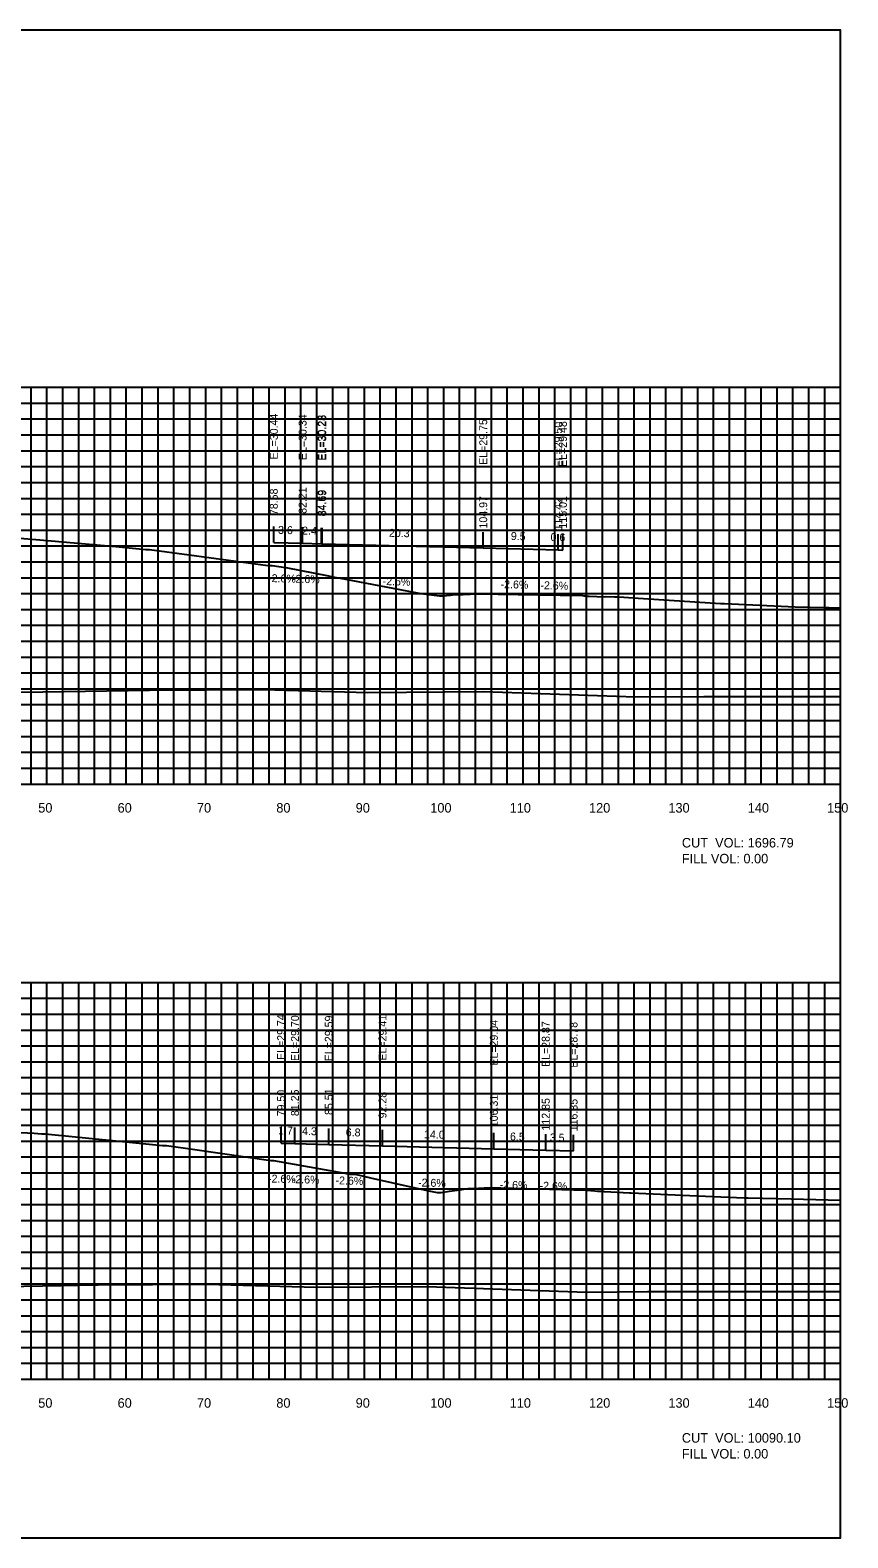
# Model space of a CAD drawing. Extents: x 1800880 to 1818864, y 245271 to 250560.
# Drawn here: x 1810600.7 to 1810703.7, y 250355.3 to 250545.3 of the extents above; entities that cross this region are included whole.
import ezdxf

# ---------------------------------------------------------------- set-up
doc = ezdxf.new("R2010")
doc.units = 0
for name, color, linetype in [('ANNO-TXT', 7, 'Continuous'), ('CL-CNST', 7, 'Continuous'), ('DESIGN - DRAINAGE - Bridges', 7, 'Continuous'), ('DRAINAGETXT', 7, 'Continuous'), ('Level 37', 7, 'Continuous'), ('Level 46', 7, 'Continuous'), ('Level 62', 7, 'Continuous'), ('SHT-BDR', 7, 'Continuous')]:
    doc.layers.add(name, color=color, linetype=linetype)

msp = doc.modelspace()

# ---------------------------------------------------------------- linework, layer by layer
at = {"layer": 'CL-CNST'}
for points in [[(1810598.88, 250481.36), (1810601.94, 250481.08), (1810611.48, 250480.27), (1810615.26, 250479.89), (1810615.49, 250479.89), (1810615.76, 250479.89), (1810620.74, 250479.21), (1810630.67, 250477.85), (1810630.75, 250477.85), (1810631.2, 250477.84), (1810632.87, 250477.59), (1810632.92, 250477.59), (1810638.3, 250476.54), (1810639.07, 250476.39), (1810640.43, 250476.14), (1810649.92, 250474.33), (1810652.29, 250474.03), (1810652.64, 250474.03), (1810652.67, 250474.05), (1810653.65, 250474.13), (1810654.19, 250474.22), (1810654.38, 250474.22), (1810654.4, 250474.22), (1810654.41, 250474.22), (1810654.44, 250474.22), (1810654.46, 250474.22), (1810654.48, 250474.22), (1810654.51, 250474.22), (1810654.54, 250474.22), (1810654.58, 250474.22), (1810654.63, 250474.22), (1810654.68, 250474.22), (1810654.74, 250474.22), (1810654.81, 250474.22), (1810654.89, 250474.22), (1810655.01, 250474.22), (1810655.15, 250474.22), (1810655.22, 250474.22), (1810655.28, 250474.22), (1810655.63, 250474.24), (1810656.14, 250474.26), (1810656.96, 250474.29), (1810657.19, 250474.3), (1810664.65, 250474.17), (1810670.32, 250474.06), (1810670.46, 250474.05), (1810670.65, 250474.03), (1810670.81, 250474.02), (1810670.94, 250474.01), (1810671.05, 250474), (1810671.14, 250473.99), (1810673.08, 250473.89), (1810673.28, 250473.95), (1810674.33, 250473.89), (1810674.44, 250473.89), (1810674.9, 250473.89), (1810676.69, 250473.79), (1810687.69, 250473.08), (1810687.97, 250473.08), (1810688.21, 250473.08), (1810697.09, 250472.66), (1810700.83, 250472.55), (1810701.17, 250472.55), (1810701.34, 250472.55), (1810702.82, 250472.51)], [(1810599.51, 250406.4), (1810601.21, 250406.3), (1810602.15, 250406.25), (1810602.38, 250406.25), (1810602.61, 250406.24), (1810612.35, 250405.29), (1810617.38, 250404.76), (1810617.54, 250404.76), (1810617.88, 250404.76), (1810621.45, 250404.25), (1810631.04, 250402.88), (1810631.35, 250402.88), (1810640.36, 250401.28), (1810641.02, 250401.17), (1810641.16, 250401.15), (1810641.66, 250401.15), (1810641.67, 250401.15), (1810643.6, 250400.71), (1810646.41, 250400.07), (1810651.1, 250399.03), (1810651.13, 250399.03), (1810651.98, 250398.83), (1810652.45, 250398.83), (1810652.48, 250398.83), (1810653.56, 250399), (1810654.86, 250399.17), (1810655.91, 250399.33), (1810657.2, 250399.38), (1810657.9, 250399.41), (1810658.97, 250399.45), (1810660.02, 250399.41), (1810670.77, 250399.15), (1810670.79, 250399.15), (1810671.86, 250399.06), (1810672.2, 250399.03), (1810672.36, 250399.02), (1810672.46, 250399.01), (1810672.52, 250399.01), (1810672.56, 250399), (1810672.59, 250399), (1810672.62, 250399), (1810672.64, 250399), (1810672.66, 250398.99), (1810672.67, 250398.99), (1810672.68, 250398.99), (1810672.69, 250398.99), (1810672.89, 250398.98), (1810672.92, 250398.99), (1810673.03, 250398.98), (1810673.04, 250398.98), (1810673.09, 250398.98), (1810676.22, 250398.81), (1810676.44, 250398.8), (1810683.84, 250398.47), (1810690.67, 250398.18), (1810690.94, 250398.18), (1810691.17, 250398.19), (1810696.59, 250398.03), (1810702.82, 250397.86)]]:
    msp.add_lwpolyline(points, dxfattribs=at)
at = {"layer": 'DESIGN - DRAINAGE - Bridges'}
for p, q in [((1810702.82, 250450.32), (1810702.82, 250500.32)), ((1810702.88, 250500.32), (1810702.82, 250500.32)), ((1810702.88, 250490.32), (1810702.82, 250490.32)), ((1810702.88, 250480.32), (1810702.82, 250480.32)), ((1810702.88, 250470.32), (1810702.82, 250470.32)), ((1810702.88, 250460.32), (1810702.82, 250460.32)), ((1810402.82, 250450.32), (1810702.82, 250450.32)), ((1810602.82, 250450.26), (1810602.82, 250450.32)), ((1810612.82, 250450.26), (1810612.82, 250450.32)), ((1810622.82, 250450.26), (1810622.82, 250450.32)), ((1810632.82, 250450.26), (1810632.82, 250450.32)), ((1810642.82, 250450.26), (1810642.82, 250450.32)), ((1810652.82, 250450.26), (1810652.82, 250450.32)), ((1810662.82, 250450.26), (1810662.82, 250450.32)), ((1810672.82, 250450.26), (1810672.82, 250450.32)), ((1810682.82, 250450.26), (1810682.82, 250450.32)), ((1810692.82, 250450.26), (1810692.82, 250450.32)), ((1810702.82, 250450.26), (1810702.82, 250450.32)), ((1810702.88, 250450.32), (1810702.82, 250450.32)), ((1810702.82, 250375.32), (1810702.82, 250425.32)), ((1810702.88, 250425.32), (1810702.82, 250425.32)), ((1810702.88, 250415.32), (1810702.82, 250415.32)), ((1810702.88, 250405.32), (1810702.82, 250405.32)), ((1810702.88, 250395.32), (1810702.82, 250395.32)), ((1810702.88, 250385.32), (1810702.82, 250385.32)), ((1810402.82, 250375.32), (1810702.82, 250375.32)), ((1810602.82, 250375.26), (1810602.82, 250375.32)), ((1810612.82, 250375.26), (1810612.82, 250375.32)), ((1810622.82, 250375.26), (1810622.82, 250375.32)), ((1810632.82, 250375.26), (1810632.82, 250375.32)), ((1810642.82, 250375.26), (1810642.82, 250375.32)), ((1810652.82, 250375.26), (1810652.82, 250375.32)), ((1810662.82, 250375.26), (1810662.82, 250375.32)), ((1810672.82, 250375.26), (1810672.82, 250375.32)), ((1810682.82, 250375.26), (1810682.82, 250375.32)), ((1810692.82, 250375.26), (1810692.82, 250375.32)), ((1810702.82, 250375.26), (1810702.82, 250375.32)), ((1810702.88, 250375.32), (1810702.82, 250375.32))]:
    msp.add_line(p, q, dxfattribs=at)
at = {"layer": 'Level 37'}
for p, q in [((1810631.4, 250480.76), (1810631.4, 250482.76)), ((1810635.03, 250480.67), (1810635.03, 250482.67)), ((1810637.41, 250480.6), (1810637.41, 250482.6)), ((1810637.51, 250480.6), (1810637.51, 250482.6)), ((1810657.79, 250480.07), (1810657.79, 250482.07)), ((1810667.24, 250479.82), (1810667.24, 250481.82)), ((1810667.83, 250479.8), (1810667.83, 250481.8)), ((1810632.32, 250405.07), (1810632.32, 250407.07)), ((1810634.07, 250405.02), (1810634.07, 250407.02)), ((1810638.33, 250404.91), (1810638.33, 250406.91)), ((1810645.1, 250404.73), (1810645.1, 250406.73)), ((1810659.13, 250404.36), (1810659.13, 250406.36)), ((1810665.67, 250404.19), (1810665.67, 250406.19)), ((1810669.17, 250404.1), (1810669.17, 250406.1))]:
    msp.add_line(p, q, dxfattribs=at)
msp.add_lwpolyline([(1810402.82, 250355.32), (1810702.82, 250355.32), (1810702.82, 250545.32), (1810402.82, 250545.32)], close=True, dxfattribs=at)
at = {"layer": 'Level 46'}
for p, q in [((1810402.82, 250500.32), (1810702.82, 250500.32)), ((1810600.82, 250450.32), (1810600.82, 250500.32)), ((1810602.82, 250450.32), (1810602.82, 250500.32)), ((1810604.82, 250450.32), (1810604.82, 250500.32)), ((1810606.82, 250450.32), (1810606.82, 250500.32)), ((1810608.82, 250450.32), (1810608.82, 250500.32)), ((1810610.82, 250450.32), (1810610.82, 250500.32)), ((1810612.82, 250450.32), (1810612.82, 250500.32)), ((1810614.82, 250450.32), (1810614.82, 250500.32)), ((1810616.82, 250450.32), (1810616.82, 250500.32)), ((1810618.82, 250450.32), (1810618.82, 250500.32)), ((1810620.82, 250450.32), (1810620.82, 250500.32)), ((1810622.82, 250450.32), (1810622.82, 250500.32)), ((1810624.82, 250450.32), (1810624.82, 250500.32)), ((1810626.82, 250450.32), (1810626.82, 250500.32)), ((1810628.82, 250450.32), (1810628.82, 250500.32)), ((1810630.82, 250450.32), (1810630.82, 250500.32)), ((1810632.82, 250450.32), (1810632.82, 250500.32)), ((1810634.82, 250450.32), (1810634.82, 250500.32)), ((1810636.82, 250450.32), (1810636.82, 250500.32)), ((1810638.82, 250450.32), (1810638.82, 250500.32)), ((1810640.82, 250450.32), (1810640.82, 250500.32)), ((1810642.82, 250450.32), (1810642.82, 250500.32)), ((1810644.82, 250450.32), (1810644.82, 250500.32)), ((1810646.82, 250450.32), (1810646.82, 250500.32)), ((1810648.82, 250450.32), (1810648.82, 250500.32)), ((1810650.82, 250450.32), (1810650.82, 250500.32)), ((1810652.82, 250450.32), (1810652.82, 250500.32)), ((1810654.82, 250450.32), (1810654.82, 250500.32)), ((1810656.82, 250450.32), (1810656.82, 250500.32)), ((1810658.82, 250450.32), (1810658.82, 250500.32)), ((1810660.82, 250450.32), (1810660.82, 250500.32)), ((1810662.82, 250450.32), (1810662.82, 250500.32)), ((1810664.82, 250450.32), (1810664.82, 250500.32)), ((1810666.82, 250450.32), (1810666.82, 250500.32)), ((1810668.82, 250450.32), (1810668.82, 250500.32)), ((1810670.82, 250450.32), (1810670.82, 250500.32)), ((1810672.82, 250450.32), (1810672.82, 250500.32)), ((1810674.82, 250450.32), (1810674.82, 250500.32)), ((1810676.82, 250450.32), (1810676.82, 250500.32)), ((1810678.82, 250450.32), (1810678.82, 250500.32)), ((1810680.82, 250450.32), (1810680.82, 250500.32)), ((1810682.82, 250450.32), (1810682.82, 250500.32)), ((1810684.82, 250450.32), (1810684.82, 250500.32)), ((1810686.82, 250450.32), (1810686.82, 250500.32)), ((1810688.82, 250450.32), (1810688.82, 250500.32)), ((1810690.82, 250450.32), (1810690.82, 250500.32)), ((1810692.82, 250450.32), (1810692.82, 250500.32)), ((1810694.82, 250450.32), (1810694.82, 250500.32)), ((1810696.82, 250450.32), (1810696.82, 250500.32)), ((1810698.82, 250450.32), (1810698.82, 250500.32)), ((1810700.82, 250450.32), (1810700.82, 250500.32)), ((1810702.82, 250450.32), (1810702.82, 250500.32)), ((1810402.82, 250498.32), (1810702.82, 250498.32)), ((1810402.82, 250496.32), (1810702.82, 250496.32)), ((1810402.82, 250494.32), (1810702.82, 250494.32)), ((1810402.82, 250492.32), (1810702.82, 250492.32)), ((1810402.82, 250490.32), (1810702.82, 250490.32)), ((1810402.82, 250488.32), (1810702.82, 250488.32)), ((1810402.82, 250486.32), (1810702.82, 250486.32)), ((1810402.82, 250484.32), (1810702.82, 250484.32)), ((1810402.82, 250482.32), (1810702.82, 250482.32)), ((1810402.82, 250480.32), (1810702.82, 250480.32)), ((1810402.82, 250478.32), (1810702.82, 250478.32)), ((1810402.82, 250476.32), (1810702.82, 250476.32)), ((1810402.82, 250474.32), (1810702.82, 250474.32)), ((1810402.82, 250472.32), (1810702.82, 250472.32)), ((1810402.82, 250470.32), (1810702.82, 250470.32)), ((1810402.82, 250468.32), (1810702.82, 250468.32)), ((1810402.82, 250466.32), (1810702.82, 250466.32)), ((1810402.82, 250464.32), (1810702.82, 250464.32)), ((1810402.82, 250462.32), (1810702.82, 250462.32)), ((1810402.82, 250460.32), (1810702.82, 250460.32)), ((1810402.82, 250458.32), (1810702.82, 250458.32)), ((1810402.82, 250456.32), (1810702.82, 250456.32)), ((1810402.82, 250454.32), (1810702.82, 250454.32)), ((1810402.82, 250452.32), (1810702.82, 250452.32)), ((1810402.82, 250450.32), (1810702.82, 250450.32)), ((1810402.82, 250425.32), (1810702.82, 250425.32)), ((1810600.82, 250375.32), (1810600.82, 250425.32)), ((1810602.82, 250375.32), (1810602.82, 250425.32)), ((1810604.82, 250375.32), (1810604.82, 250425.32)), ((1810606.82, 250375.32), (1810606.82, 250425.32)), ((1810608.82, 250375.32), (1810608.82, 250425.32)), ((1810610.82, 250375.32), (1810610.82, 250425.32)), ((1810612.82, 250375.32), (1810612.82, 250425.32)), ((1810614.82, 250375.32), (1810614.82, 250425.32)), ((1810616.82, 250375.32), (1810616.82, 250425.32)), ((1810618.82, 250375.32), (1810618.82, 250425.32)), ((1810620.82, 250375.32), (1810620.82, 250425.32)), ((1810622.82, 250375.32), (1810622.82, 250425.32)), ((1810624.82, 250375.32), (1810624.82, 250425.32)), ((1810626.82, 250375.32), (1810626.82, 250425.32)), ((1810628.82, 250375.32), (1810628.82, 250425.32)), ((1810630.82, 250375.32), (1810630.82, 250425.32)), ((1810632.82, 250375.32), (1810632.82, 250425.32)), ((1810634.82, 250375.32), (1810634.82, 250425.32)), ((1810636.82, 250375.32), (1810636.82, 250425.32)), ((1810638.82, 250375.32), (1810638.82, 250425.32)), ((1810640.82, 250375.32), (1810640.82, 250425.32)), ((1810642.82, 250375.32), (1810642.82, 250425.32)), ((1810644.82, 250375.32), (1810644.82, 250425.32)), ((1810646.82, 250375.32), (1810646.82, 250425.32)), ((1810648.82, 250375.32), (1810648.82, 250425.32)), ((1810650.82, 250375.32), (1810650.82, 250425.32)), ((1810652.82, 250375.32), (1810652.82, 250425.32)), ((1810654.82, 250375.32), (1810654.82, 250425.32)), ((1810656.82, 250375.32), (1810656.82, 250425.32)), ((1810658.82, 250375.32), (1810658.82, 250425.32)), ((1810660.82, 250375.32), (1810660.82, 250425.32)), ((1810662.82, 250375.32), (1810662.82, 250425.32)), ((1810664.82, 250375.32), (1810664.82, 250425.32)), ((1810666.82, 250375.32), (1810666.82, 250425.32)), ((1810668.82, 250375.32), (1810668.82, 250425.32)), ((1810670.82, 250375.32), (1810670.82, 250425.32)), ((1810672.82, 250375.32), (1810672.82, 250425.32)), ((1810674.82, 250375.32), (1810674.82, 250425.32)), ((1810676.82, 250375.32), (1810676.82, 250425.32)), ((1810678.82, 250375.32), (1810678.82, 250425.32)), ((1810680.82, 250375.32), (1810680.82, 250425.32)), ((1810682.82, 250375.32), (1810682.82, 250425.32)), ((1810684.82, 250375.32), (1810684.82, 250425.32)), ((1810686.82, 250375.32), (1810686.82, 250425.32)), ((1810688.82, 250375.32), (1810688.82, 250425.32)), ((1810690.82, 250375.32), (1810690.82, 250425.32)), ((1810692.82, 250375.32), (1810692.82, 250425.32)), ((1810694.82, 250375.32), (1810694.82, 250425.32)), ((1810696.82, 250375.32), (1810696.82, 250425.32)), ((1810698.82, 250375.32), (1810698.82, 250425.32)), ((1810700.82, 250375.32), (1810700.82, 250425.32)), ((1810702.82, 250375.32), (1810702.82, 250425.32)), ((1810402.82, 250423.32), (1810702.82, 250423.32)), ((1810402.82, 250421.32), (1810702.82, 250421.32)), ((1810402.82, 250419.32), (1810702.82, 250419.32)), ((1810402.82, 250417.32), (1810702.82, 250417.32)), ((1810402.82, 250415.32), (1810702.82, 250415.32)), ((1810402.82, 250413.32), (1810702.82, 250413.32)), ((1810402.82, 250411.32), (1810702.82, 250411.32)), ((1810402.82, 250409.32), (1810702.82, 250409.32)), ((1810402.82, 250407.32), (1810702.82, 250407.32)), ((1810402.82, 250405.32), (1810702.82, 250405.32)), ((1810402.82, 250403.32), (1810702.82, 250403.32)), ((1810402.82, 250401.32), (1810702.82, 250401.32)), ((1810402.82, 250399.32), (1810702.82, 250399.32)), ((1810402.82, 250397.32), (1810702.82, 250397.32)), ((1810402.82, 250395.32), (1810702.82, 250395.32)), ((1810402.82, 250393.32), (1810702.82, 250393.32)), ((1810402.82, 250391.32), (1810702.82, 250391.32)), ((1810402.82, 250389.32), (1810702.82, 250389.32)), ((1810402.82, 250387.32), (1810702.82, 250387.32)), ((1810402.82, 250385.32), (1810702.82, 250385.32)), ((1810402.82, 250383.32), (1810702.82, 250383.32)), ((1810402.82, 250381.32), (1810702.82, 250381.32)), ((1810402.82, 250379.32), (1810702.82, 250379.32)), ((1810402.82, 250377.32), (1810702.82, 250377.32)), ((1810402.82, 250375.32), (1810702.82, 250375.32))]:
    msp.add_line(p, q, dxfattribs=at)
at = {"layer": 'Level 62'}
for points in [[(1810631.4, 250480.76), (1810635.03, 250480.67), (1810637.41, 250480.6), (1810637.51, 250480.6), (1810657.79, 250480.07), (1810667.24, 250479.82), (1810667.83, 250479.8)], [(1810402.82, 250462.24), (1810408.02, 250462.21), (1810410.52, 250462.21), (1810435.77, 250462.03), (1810441.07, 250462.04), (1810463.53, 250461.88), (1810471.19, 250461.91), (1810491.28, 250461.84), (1810500.95, 250461.89), (1810519.04, 250461.91), (1810530.44, 250461.97), (1810546.79, 250461.69), (1810559.71, 250461.76), (1810574.55, 250461.92), (1810588.23, 250461.83), (1810602.3, 250461.92), (1810615.76, 250462.15), (1810630.06, 250462.23), (1810643.25, 250461.87), (1810657.81, 250461.97), (1810676.99, 250461.3), (1810685.57, 250461.36), (1810702.82, 250461.36)], [(1810632.32, 250405.07), (1810634.07, 250405.02), (1810638.33, 250404.91), (1810645.1, 250404.73), (1810659.13, 250404.36), (1810665.67, 250404.19), (1810669.17, 250404.1)], [(1810402.82, 250387.3), (1810428.69, 250387.11), (1810433.15, 250387.12), (1810456.44, 250386.96), (1810463.32, 250386.98), (1810484.2, 250386.91), (1810493.15, 250386.96), (1810511.95, 250386.98), (1810522.69, 250387.04), (1810539.71, 250386.74), (1810552, 250386.81), (1810567.46, 250386.98), (1810581.72, 250386.88), (1810595.22, 250386.97), (1810609.26, 250387.2), (1810622.97, 250387.29), (1810636.76, 250386.91), (1810650.73, 250387), (1810670.8, 250386.3), (1810678.48, 250386.36), (1810698.87, 250386.36), (1810702.82, 250386.38)]]:
    msp.add_lwpolyline(points, dxfattribs=at)

# ---------------------------------------------------------------- texts
for s, p in [('50', (1810601.72, 250446.72)), ('60', (1810611.72, 250446.72)), ('70', (1810621.72, 250446.72)), ('80', (1810631.72, 250446.72)), ('90', (1810641.72, 250446.72)), ('100', (1810651.12, 250446.72)), ('110', (1810661.12, 250446.72)), ('120', (1810671.12, 250446.72)), ('130', (1810681.12, 250446.72)), ('140', (1810691.12, 250446.72)), ('150', (1810701.12, 250446.72)), ('50', (1810601.72, 250371.72)), ('60', (1810611.72, 250371.72)), ('70', (1810621.72, 250371.72)), ('80', (1810631.72, 250371.72)), ('90', (1810641.72, 250371.72)), ('100', (1810651.12, 250371.72)), ('110', (1810661.12, 250371.72)), ('120', (1810671.12, 250371.72)), ('130', (1810681.12, 250371.72)), ('140', (1810691.12, 250371.72)), ('150', (1810701.12, 250371.72))]:
    msp.add_text(s, height=1.2).set_placement(p)
at = {"layer": 'ANNO-TXT'}
for s, rotation, p in [('3.6', 358.505, (1810631.93, 250481.85)), ('2.4', 358.4952, (1810634.96, 250481.77)), ('20.3', 358.4952, (1810645.9, 250481.48)), ('9.5', 358.4952, (1810661.26, 250481.08)), ('0.6', 358.4952, (1810666.26, 250480.95)), ('-2.6%', 358.505, (1810630.67, 250475.78)), ('-2.6%', 358.4952, (1810633.68, 250475.7)), ('-2.6%', 358.4952, (1810645.11, 250475.4)), ('-2.6%', 358.4952, (1810659.97, 250475.01)), ('-2.6%', 358.4952, (1810664.99, 250474.88)), ('1.7', 358.4952, (1810631.94, 250406.18)), ('4.3', 358.4952, (1810634.95, 250406.1)), ('6.8', 358.4952, (1810640.46, 250405.95)), ('14.0', 358.4952, (1810650.32, 250405.69)), ('6.5', 358.4952, (1810661.15, 250405.41)), ('3.5', 358.4952, (1810666.17, 250405.28)), ('-2.6%', 358.4952, (1810630.66, 250400.11)), ('-2.6%', 358.4952, (1810633.66, 250400.03)), ('-2.6%', 358.4952, (1810639.17, 250399.88)), ('-2.6%', 358.4952, (1810649.57, 250399.61)), ('-2.6%', 358.4952, (1810659.86, 250399.34)), ('-2.6%', 358.4952, (1810664.88, 250399.21))]:
    msp.add_text(s, height=1, rotation=rotation, dxfattribs=at).set_placement(p)
at = {"layer": 'DRAINAGETXT'}
for s, p in [('CUT  VOL: 1696.79', (1810682.82, 250442.32)), ('FILL VOL: 0.00', (1810682.82, 250440.32)), ('CUT  VOL: 10090.10', (1810682.82, 250367.32)), ('FILL VOL: 0.00', (1810682.82, 250365.32))]:
    msp.add_text(s, height=1.2, dxfattribs=at).set_placement(p)
at = {"layer": 'SHT-BDR'}
for s, p in [('EL=30.44', (1810631.9, 250491.23)), ('EL=30.34', (1810635.53, 250491.14)), ('EL=30.28', (1810637.91, 250491.08)), ('EL=30.28', (1810638.01, 250491.07)), ('EL=29.75', (1810658.29, 250490.54)), ('EL=29.50', (1810667.74, 250490.21)), ('EL=29.48', (1810668.33, 250490.28)), ('78.58', (1810631.9, 250484.21)), ('82.21', (1810635.53, 250484.37)), ('84.59', (1810637.91, 250484.05)), ('84.69', (1810638.01, 250484.05)), ('104.97', (1810658.29, 250482.52)), ('115.01', (1810668.33, 250482.51)), ('114.42', (1810667.74, 250482.28)), ('EL=29.74', (1810632.82, 250415.54)), ('EL=29.70', (1810634.57, 250415.41)), ('EL=29.59', (1810638.83, 250415.38)), ('EL=29.41', (1810645.6, 250415.46)), ('EL=29.04', (1810659.63, 250414.83)), ('EL=28.87', (1810666.17, 250414.66)), ('EL=28.78', (1810669.67, 250414.57)), ('79.50', (1810632.82, 250408.44)), ('81.25', (1810634.57, 250408.47)), ('85.51', (1810638.83, 250408.61)), ('92.28', (1810645.6, 250408.18)), ('106.31', (1810659.63, 250407.07)), ('112.85', (1810666.17, 250406.65)), ('116.35', (1810669.67, 250406.55))]:
    msp.add_text(s, height=1, rotation=90, dxfattribs=at).set_placement(p)

doc.saveas('drawing.dxf')
